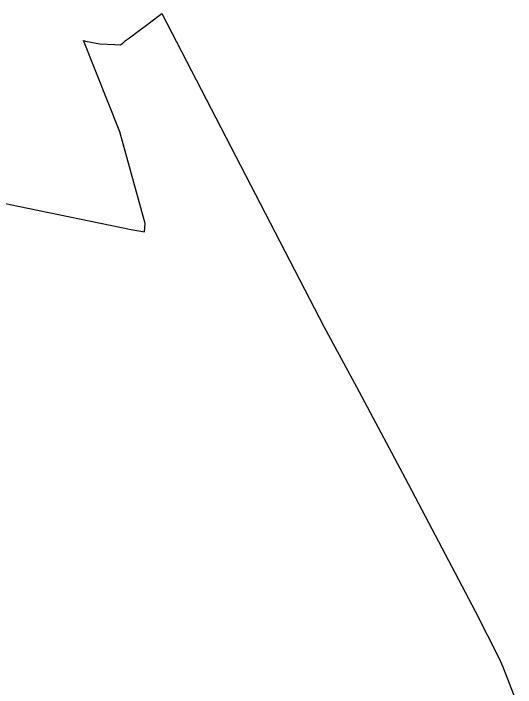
# Model space of a CAD drawing. Extents: x -266199 to -261993, y -1239047 to -1235108.
# Drawn here: x -263431 to -262947, y -1235758 to -1235108 of the extents above; entities that cross this region are included whole.
import ezdxf

# ---------------------------------------------------------------- set-up
doc = ezdxf.new("R2010")
doc.units = 0
doc.layers.add('body_kn', color=7, linetype='Continuous')
doc.layers.add('katuz_linie', color=7, linetype='Continuous')

msp = doc.modelspace()

# ---------------------------------------------------------------- linework, layer by layer
at = {"layer": 'body_kn'}
for p, q in [((-263287.4, -1235108.1), (-263287.4, -1235108.1)), ((-263300.95, -1235118.3), (-263300.95, -1235118.3)), ((-263299.5, -1235117.25), (-263299.5, -1235117.25)), ((-263309.29, -1235124.56), (-263309.29, -1235124.56)), ((-263308.53, -1235123.99), (-263308.53, -1235123.99)), ((-263363.19, -1235134.26), (-263363.19, -1235134.26)), ((-263361.23, -1235134.63), (-263361.23, -1235134.63)), ((-263349.34, -1235136.89), (-263349.34, -1235136.89)), ((-263347.38, -1235137.26), (-263347.38, -1235137.26)), ((-263332.96, -1235137.98), (-263332.96, -1235137.98)), ((-263324.25, -1235135.65), (-263324.25, -1235135.65)), ((-263322.45, -1235134.3), (-263322.45, -1235134.3)), ((-263318.65, -1235131.6), (-263318.65, -1235131.6)), ((-263327.37, -1235138.26), (-263327.37, -1235138.26)), ((-263327.86, -1235222.19), (-263327.86, -1235222.19)), ((-263426.06, -1235293.8), (-263426.06, -1235293.8)), ((-263303.66, -1235310.53), (-263303.66, -1235310.53)), ((-263317, -1235316.3), (-263317, -1235316.3)), ((-263304.1, -1235318.5), (-263304.1, -1235318.5)), ((-263130.9, -1235410.32), (-263130.9, -1235410.32)), ((-263100.02, -1235467.82), (-263100.02, -1235467.82)), ((-263053.02, -1235556.09), (-263053.02, -1235556.09)), ((-263049.8, -1235562.15), (-263049.8, -1235562.15)), ((-262985.32, -1235684.29), (-262985.32, -1235684.29)), ((-262962.25, -1235729.74), (-262962.25, -1235729.74)), ((-262958.73, -1235737.77), (-262958.73, -1235737.77))]:
    msp.add_line(p, q, dxfattribs=at)
at = {"layer": 'katuz_linie'}
for points in [[(-263481.35, -1235282.4), (-263426.06, -1235293.8), (-263317, -1235316.3), (-263304.1, -1235318.5), (-263303.66, -1235310.53), (-263327.86, -1235222.19), (-263363.19, -1235134.26), (-263361.23, -1235134.63), (-263349.34, -1235136.89), (-263347.38, -1235137.26), (-263332.96, -1235137.98), (-263327.37, -1235138.26), (-263324.25, -1235135.65), (-263322.45, -1235134.3), (-263318.65, -1235131.6), (-263309.29, -1235124.56), (-263308.53, -1235123.99), (-263300.95, -1235118.3), (-263299.5, -1235117.25), (-263287.4, -1235108.1)], [(-263287.4, -1235108.1), (-263130.9, -1235410.32), (-263100.02, -1235467.82), (-263053.02, -1235556.09), (-263049.8, -1235562.15), (-262985.32, -1235684.29), (-262962.25, -1235729.74), (-262958.73, -1235737.77), (-262946.58, -1235769.15)]]:
    msp.add_lwpolyline(points, dxfattribs=at)

doc.saveas('drawing.dxf')
